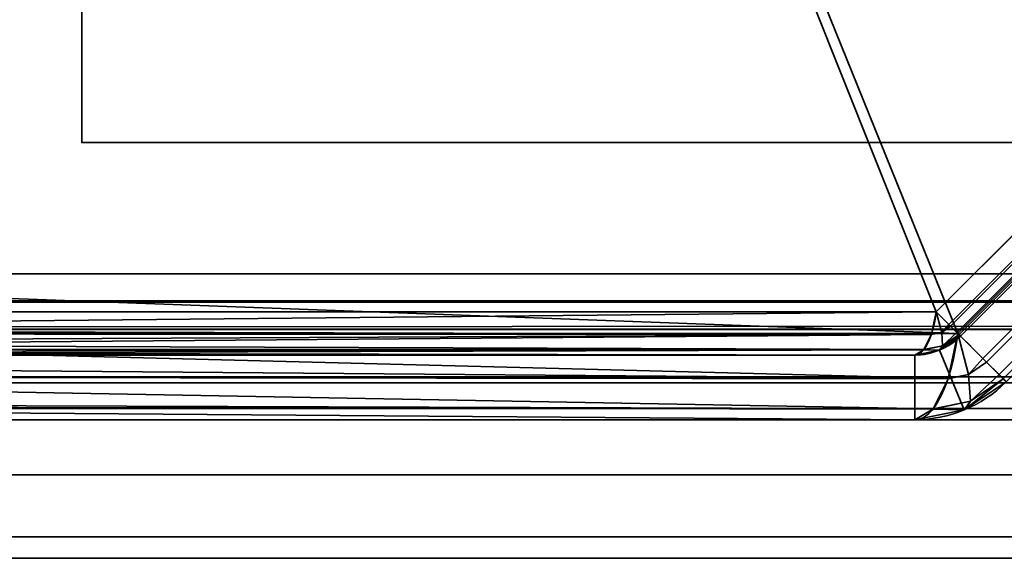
# Model space of a CAD drawing. Header units: millimetres. Extents: x -503 to 6703, y -110 to 193.
# Tile 297 of 656: x 1120 to 1131, y -29 to -23. Entities that reach past the tile are written whole.
import ezdxf

# ---------------------------------------------------------------- set-up
doc = ezdxf.new("R2010")
doc.units = ezdxf.units.MM
doc.layers.add('151', color=7, linetype='Continuous', true_color=0xffffff)

# ---------------------------------------------------------------- blocks, each defined once
blk = doc.blocks.new('UG_SURFACE_106')
at = {"layer": '151', "color": 252, "linetype": 'Continuous', "lineweight": 35}
for points in [[(1141, -24.5, 1037), (1121, -24.5, 1037), (1121, -17, 1037), (1141, -17, 1037)], [(1141, -17, 1067), (1121, -17, 1067), (1121, -24.5, 1067), (1141, -24.5, 1067)], [(1121, -17, 1037), (1121, -24.5, 1037), (1121, -24.5, 1067), (1121, -17, 1067)], [(1141, -24.5, 1067), (1121, -24.5, 1067), (1121, -24.5, 1037), (1141, -24.5, 1037)]]:
    blk.add_3dface(points, dxfattribs=at)
blk = doc.blocks.new('UG_SURFACE_141')
at = {"layer": '151', "color": 35, "linetype": 'Continuous', "lineweight": 35}
for points in [[(1141, -24.5, 1037), (1121, -24.5, 1037), (1121, -17, 1037), (1141, -17, 1037)], [(1141, -17, 1067), (1121, -17, 1067), (1121, -24.5, 1067), (1141, -24.5, 1067)], [(1121, -17, 1037), (1121, -24.5, 1037), (1121, -24.5, 1067), (1121, -17, 1067)], [(1141, -24.5, 1067), (1121, -24.5, 1067), (1121, -24.5, 1037), (1141, -24.5, 1037)]]:
    blk.add_3dface(points, dxfattribs=at)
blk = doc.blocks.new('UG_SURFACE_166')
at = {"layer": '151', "color": 252, "linetype": 'Continuous', "lineweight": 35}
for points in [[(1085.08, -27.5, -7.75), (1133.92, -27.5, 673.339), (1133.92, -27.5, 332.794)], [(1085.08, -27.5, -7.75), (1133.92, -27.5, 1013.883), (1133.92, -27.5, 673.339)], [(1085.08, -27.5, -7.75), (1085.08, -27.5, 2072.17), (1133.92, -27.5, 1354.428), (1133.92, -27.5, 1013.883)], [(1085.08, -27.5, 2072.17), (1133.92, -27.5, 1694.972), (1133.92, -27.5, 1354.428)], [(1085.08, -27.5, 2072.17), (1133.92, -27.5, 2023.33), (1133.92, -27.5, 1694.972)], [(1133.92, -27.5, 332.794), (1133.92, -27.5, -7.75), (1085.08, -27.5, -7.75)], [(1133.92, -27.5, 2023.33), (1085.08, -27.5, 2072.17), (1085.08, -29, 2072.17), (1133.92, -29, 2023.33)], [(1085.08, -27.5, -7.75), (1133.92, -27.5, -7.75), (1133.92, -29, -7.75), (1085.08, -29, -7.75)], [(1085.08, -29, 2072.17), (1133.92, -29, 1354.428), (1133.92, -29, 1694.972)], [(1085.08, -29, 2072.17), (1085.08, -29, -7.75), (1133.92, -29, 1013.883), (1133.92, -29, 1354.428)], [(1085.08, -29, -7.75), (1133.92, -29, 673.339), (1133.92, -29, 1013.883)], [(1085.08, -29, -7.75), (1133.92, -29, 332.794), (1133.92, -29, 673.339)], [(1085.08, -29, -7.75), (1133.92, -29, -7.75), (1133.92, -29, 332.794)], [(1133.92, -29, 1694.972), (1133.92, -29, 2023.33), (1085.08, -29, 2072.17)]]:
    blk.add_3dface(points, dxfattribs=at)
blk = doc.blocks.new('UG_SURFACE_167')
at = {"layer": '151', "color": 252, "linetype": 'Continuous', "lineweight": 35}
for points in [[(1085.08, -27.5, -7.75), (1133.92, -27.5, 673.339), (1133.92, -27.5, 332.794)], [(1085.08, -27.5, -7.75), (1133.92, -27.5, 1013.883), (1133.92, -27.5, 673.339)], [(1085.08, -27.5, -7.75), (1085.08, -27.5, 2072.17), (1133.92, -27.5, 1354.428), (1133.92, -27.5, 1013.883)], [(1085.08, -27.5, 2072.17), (1133.92, -27.5, 1694.972), (1133.92, -27.5, 1354.428)], [(1085.08, -27.5, 2072.17), (1133.92, -27.5, 2023.33), (1133.92, -27.5, 1694.972)], [(1133.92, -27.5, 332.794), (1133.92, -27.5, -7.75), (1085.08, -27.5, -7.75)], [(1133.92, -27.5, 2023.33), (1085.08, -27.5, 2072.17), (1085.08, -29, 2072.17), (1133.92, -29, 2023.33)], [(1085.08, -27.5, -7.75), (1133.92, -27.5, -7.75), (1133.92, -29, -7.75), (1085.08, -29, -7.75)], [(1085.08, -29, 2072.17), (1133.92, -29, 1354.428), (1133.92, -29, 1694.972)], [(1085.08, -29, 2072.17), (1085.08, -29, -7.75), (1133.92, -29, 1013.883), (1133.92, -29, 1354.428)], [(1085.08, -29, -7.75), (1133.92, -29, 673.339), (1133.92, -29, 1013.883)], [(1085.08, -29, -7.75), (1133.92, -29, 332.794), (1133.92, -29, 673.339)], [(1085.08, -29, -7.75), (1133.92, -29, -7.75), (1133.92, -29, 332.794)], [(1133.92, -29, 1694.972), (1133.92, -29, 2023.33), (1085.08, -29, 2072.17)]]:
    blk.add_3dface(points, dxfattribs=at)
blk = doc.blocks.new('UG_SURFACE_168')
at = {"layer": '151', "color": 252, "linetype": 'Continuous', "lineweight": 35}
for points in [[(1082, -14, 2075.25), (1082, -25.92, 2075.25), (1918, -25.92, 2075.25), (1918, -14, 2075.25)], [(1083.5, -14, 2073.75), (1916.5, -14, 2073.75), (1916.5, -25.92, 2073.75), (1083.5, -25.92, 2073.75)], [(1918, -25.92, 2075.25), (1082, -25.92, 2075.25), (1082.059, -26.521, 2075.191)], [(1917.941, -26.521, 2075.191), (1918, -25.92, 2075.25), (1082.059, -26.521, 2075.191)], [(1083.53, -26.228, 2073.72), (1083.5, -25.92, 2073.75), (1916.5, -25.92, 2073.75)], [(1083.53, -26.228, 2073.72), (1916.5, -25.92, 2073.75), (1916.47, -26.228, 2073.72)], [(1916.47, -26.228, 2073.72), (1916.38, -26.525, 2073.63), (1083.62, -26.525, 2073.63), (1083.53, -26.228, 2073.72)], [(1082.059, -26.521, 2075.191), (1082.235, -27.099, 2075.016), (1917.765, -27.099, 2075.016), (1917.941, -26.521, 2075.191)], [(1916.037, -27.037, 2073.287), (1083.963, -27.037, 2073.287), (1083.62, -26.525, 2073.63), (1916.38, -26.525, 2073.63)], [(1915.525, -27.38, 2072.775), (1084.475, -27.38, 2072.775), (1083.963, -27.037, 2073.287), (1916.037, -27.037, 2073.287)], [(1917.765, -27.099, 2075.016), (1082.235, -27.099, 2075.016), (1082.902, -28.098, 2074.348), (1917.098, -28.098, 2074.348)], [(1914.92, -27.5, 2072.17), (1085.08, -27.5, 2072.17), (1084.475, -27.38, 2072.775), (1915.525, -27.38, 2072.775)], [(1085.08, -27.5, 2072.17), (1914.92, -27.5, 2072.17), (1866.08, -27.5, 2023.33), (1133.92, -27.5, 2023.33)], [(1133.92, -29, 2023.33), (1085.08, -29, 2072.17), (1085.08, -27.5, 2072.17), (1133.92, -27.5, 2023.33)], [(1917.098, -28.098, 2074.348), (1082.902, -28.098, 2074.348), (1083.901, -28.766, 2073.349), (1916.099, -28.766, 2073.349)], [(1916.099, -28.766, 2073.349), (1083.901, -28.766, 2073.349), (1085.08, -29, 2072.17), (1914.92, -29, 2072.17)], [(1085.08, -29, 2072.17), (1133.92, -29, 2023.33), (1866.08, -29, 2023.33), (1914.92, -29, 2072.17)]]:
    blk.add_3dface(points, dxfattribs=at)
blk = doc.blocks.new('UG_SURFACE_194')
at = {"layer": '151', "color": 252, "linetype": 'Continuous', "lineweight": 35}
for points in [[(1120.867, -2.827, 1159.107), (1110.827, -12.868, 1159.107), (1110.827, -26.332, 1164.17), (1130.252, -26.332, 1171.473)], [(1130.252, -26.332, 998.527), (1110.827, -26.332, 1005.831), (1110.827, -12.868, 1010.893), (1120.867, -2.827, 1010.893)], [(1130.252, -26.332, 1171.473), (1134.332, -22.252, 1171.473), (1134.332, -2.827, 1164.17), (1120.867, -2.827, 1159.107)], [(1120.867, -2.827, 1010.893), (1134.332, -2.827, 1005.831), (1134.332, -22.252, 998.527), (1130.252, -26.332, 998.527)], [(1130.485, -26.565, 1170.855), (1111.527, -25.868, 1163.465), (1111.527, -13.157, 1158.686), (1121.158, -3.527, 1158.686)], [(1121.158, -3.527, 1011.314), (1111.527, -13.157, 1011.314), (1111.527, -25.868, 1006.535), (1130.485, -26.565, 999.145)], [(1121.158, -3.527, 1158.686), (1133.868, -3.527, 1163.465), (1134.565, -22.485, 1170.855), (1130.485, -26.565, 1170.855)], [(1130.485, -26.565, 999.145), (1134.565, -22.485, 999.145), (1133.868, -3.527, 1006.535), (1121.158, -3.527, 1011.314)], [(1130.389, -26.469, 1171.634), (1134.469, -22.389, 1171.634), (1134.332, -22.252, 1171.473), (1130.252, -26.332, 1171.473)], [(1134.469, -22.389, 998.366), (1130.389, -26.469, 998.366), (1130.252, -26.332, 998.527), (1134.332, -22.252, 998.527)], [(1134.488, -22.408, 1171.657), (1134.469, -22.389, 1171.634), (1130.389, -26.469, 1171.634), (1130.408, -26.488, 1171.657)], [(1130.408, -26.488, 998.343), (1130.389, -26.469, 998.366), (1134.469, -22.389, 998.366), (1134.488, -22.408, 998.343)], [(1130.408, -26.488, 1171.657), (1130.476, -26.556, 1171.849), (1134.556, -22.476, 1171.849), (1134.488, -22.408, 1171.657)], [(1134.488, -22.408, 998.343), (1134.556, -22.476, 998.151), (1130.476, -26.556, 998.151), (1130.408, -26.488, 998.343)], [(1134.579, -22.499, 1171.914), (1134.556, -22.476, 1171.849), (1130.476, -26.556, 1171.849), (1130.499, -26.579, 1171.914)], [(1130.499, -26.579, 998.086), (1130.476, -26.556, 998.151), (1134.556, -22.476, 998.151), (1134.579, -22.499, 998.086)], [(1134.837, -22.757, 1171.177), (1130.757, -26.837, 1171.177), (1130.485, -26.565, 1170.855), (1134.565, -22.485, 1170.855)], [(1130.757, -26.837, 998.823), (1134.837, -22.757, 998.823), (1134.565, -22.485, 999.145), (1130.485, -26.565, 999.145)], [(1130.499, -26.579, 1171.914), (1130.515, -26.595, 1172.091), (1134.595, -22.515, 1172.091), (1134.579, -22.499, 1171.914)], [(1134.579, -22.499, 998.086), (1134.595, -22.515, 997.909), (1130.515, -26.595, 997.909), (1130.499, -26.579, 998.086)], [(1134.595, -22.515, 1172.091), (1130.515, -26.595, 1172.091), (1130.515, -26.595, 1190), (1134.595, -22.515, 1190)], [(1130.515, -26.595, 997.909), (1134.595, -22.515, 997.909), (1134.595, -22.515, 980), (1130.515, -26.595, 980)], [(1134.595, -22.515, 1190), (1130.515, -26.595, 1190), (1131.01, -27.09, 1190), (1135.09, -23.01, 1190)], [(1130.515, -26.595, 980), (1134.595, -22.515, 980), (1135.09, -23.01, 980), (1131.01, -27.09, 980)], [(1130.797, -26.877, 1171.223), (1130.757, -26.837, 1171.177), (1134.837, -22.757, 1171.177), (1134.877, -22.797, 1171.223)], [(1134.877, -22.797, 998.777), (1134.837, -22.757, 998.823), (1130.757, -26.837, 998.823), (1130.797, -26.877, 998.777)], [(1134.877, -22.797, 1171.223), (1135.012, -22.932, 1171.607), (1130.932, -27.012, 1171.607), (1130.797, -26.877, 1171.223)], [(1130.797, -26.877, 998.777), (1130.932, -27.012, 998.393), (1135.012, -22.932, 998.393), (1134.877, -22.797, 998.777)], [(1130.978, -27.058, 1171.737), (1130.932, -27.012, 1171.607), (1135.012, -22.932, 1171.607), (1135.058, -22.978, 1171.737)], [(1135.058, -22.978, 998.263), (1135.012, -22.932, 998.393), (1130.932, -27.012, 998.393), (1130.978, -27.058, 998.263)], [(1135.058, -22.978, 1171.737), (1135.09, -23.01, 1172.091), (1131.01, -27.09, 1172.091), (1130.978, -27.058, 1171.737)], [(1130.978, -27.058, 998.263), (1131.01, -27.09, 997.909), (1135.09, -23.01, 997.909), (1135.058, -22.978, 998.263)], [(1130.485, -26.565, 1170.855), (1111.408, -26.565, 1163.682), (1111.527, -25.868, 1163.465)], [(1111.527, -25.868, 1006.535), (1111.408, -26.565, 1006.317), (1130.485, -26.565, 999.145)], [(1130.252, -26.332, 1171.473), (1110.827, -26.332, 1164.17), (1110.791, -26.522, 1164.265)], [(1110.791, -26.522, 1164.265), (1130.2, -26.577, 1171.612), (1130.252, -26.332, 1171.473)], [(1130.252, -26.332, 998.527), (1130.2, -26.577, 998.388), (1110.791, -26.522, 1005.735)], [(1110.791, -26.522, 1005.735), (1110.827, -26.332, 1005.831), (1130.252, -26.332, 998.527)], [(1130.311, -26.555, 1171.646), (1130.252, -26.332, 1171.473), (1130.2, -26.577, 1171.612)], [(1130.2, -26.577, 998.388), (1130.252, -26.332, 998.527), (1130.311, -26.555, 998.354)], [(1130.389, -26.469, 1171.634), (1130.252, -26.332, 1171.473), (1130.311, -26.555, 1171.646)], [(1130.311, -26.555, 998.354), (1130.252, -26.332, 998.527), (1130.389, -26.469, 998.366)], [(1110.791, -26.522, 1164.265), (1110.773, -26.571, 1164.313), (1130.2, -26.577, 1171.612)], [(1130.2, -26.577, 998.388), (1110.773, -26.571, 1005.687), (1110.791, -26.522, 1005.735)], [(1130.311, -26.555, 1171.646), (1130.408, -26.488, 1171.657), (1130.389, -26.469, 1171.634)], [(1130.389, -26.469, 998.366), (1130.408, -26.488, 998.343), (1130.311, -26.555, 998.354)], [(1130.476, -26.556, 1171.849), (1130.408, -26.488, 1171.657), (1130.311, -26.555, 1171.646), (1130.321, -26.7, 1171.893)], [(1130.321, -26.7, 998.107), (1130.311, -26.555, 998.354), (1130.408, -26.488, 998.343), (1130.476, -26.556, 998.151)], [(1130.2, -26.578, 998.387), (1110.691, -26.735, 1005.471), (1110.737, -26.671, 1005.591)], [(1130.2, -26.578, 998.387), (1130.118, -26.741, 998.17), (1110.691, -26.735, 1005.471)], [(1130.2, -26.578, 1171.613), (1110.773, -26.571, 1164.313), (1110.737, -26.671, 1164.409)], [(1130.2, -26.578, 998.387), (1110.737, -26.671, 1005.591), (1110.773, -26.571, 1005.687)], [(1130.118, -26.741, 1171.83), (1130.2, -26.578, 1171.613), (1110.737, -26.671, 1164.409)], [(1130.2, -26.578, 1171.613), (1130.2, -26.577, 1171.612), (1110.773, -26.571, 1164.313)], [(1110.773, -26.571, 1005.687), (1130.2, -26.577, 998.388), (1130.2, -26.578, 998.387)], [(1130.381, -27.053, 1171.132), (1111.185, -26.895, 1163.778), (1111.408, -26.565, 1163.682)], [(1111.408, -26.565, 1006.317), (1111.185, -26.895, 1006.222), (1130.381, -27.053, 998.868)], [(1111.408, -26.565, 1163.682), (1130.485, -26.565, 1170.855), (1130.381, -27.053, 1171.132)], [(1130.381, -27.053, 998.868), (1130.485, -26.565, 999.145), (1111.408, -26.565, 1006.317)], [(1130.321, -26.7, 1171.893), (1130.311, -26.555, 1171.646), (1130.2, -26.578, 1171.613), (1130.118, -26.741, 1171.83)], [(1130.118, -26.741, 998.17), (1130.2, -26.578, 998.387), (1130.311, -26.555, 998.354), (1130.321, -26.7, 998.107)], [(1130.2, -26.577, 1171.612), (1130.2, -26.578, 1171.613), (1130.311, -26.555, 1171.646)], [(1130.311, -26.555, 998.354), (1130.2, -26.578, 998.387), (1130.2, -26.577, 998.388)], [(1130.288, -26.747, 1190), (1130.515, -26.595, 1190), (1130.515, -26.595, 1172.091), (1130.296, -26.742, 1172.091)], [(1130.515, -26.595, 980), (1130.288, -26.747, 980), (1130.288, -26.747, 997.909), (1130.296, -26.742, 997.909)], [(1130.515, -26.595, 1190), (1130.288, -26.747, 1190), (1130.556, -27.393, 1190), (1131.01, -27.09, 1190)], [(1131.01, -27.09, 980), (1130.556, -27.393, 980), (1130.288, -26.747, 980), (1130.515, -26.595, 980)], [(1130.296, -26.742, 1172.091), (1130.515, -26.595, 1172.091), (1130.499, -26.579, 1171.914)], [(1130.499, -26.579, 1171.914), (1130.321, -26.7, 1171.893), (1130.296, -26.742, 1172.091)], [(1130.296, -26.742, 997.909), (1130.321, -26.7, 998.107), (1130.499, -26.579, 998.086)], [(1130.499, -26.579, 998.086), (1130.515, -26.595, 997.909), (1130.296, -26.742, 997.909)], [(1130.296, -26.742, 997.909), (1130.515, -26.595, 997.909), (1130.515, -26.595, 980)], [(1130.321, -26.7, 1171.893), (1130.499, -26.579, 1171.914), (1130.476, -26.556, 1171.849)], [(1130.476, -26.556, 998.151), (1130.499, -26.579, 998.086), (1130.321, -26.7, 998.107)], [(1130.485, -26.565, 999.145), (1130.381, -27.053, 998.868), (1130.38, -27.056, 998.866), (1130.602, -27.009, 998.8)], [(1130.381, -27.053, 1171.132), (1130.485, -26.565, 1170.855), (1130.602, -27.009, 1171.2)], [(1130.602, -27.009, 1171.2), (1130.485, -26.565, 1170.855), (1130.757, -26.837, 1171.177)], [(1130.757, -26.837, 998.823), (1130.485, -26.565, 999.145), (1130.602, -27.009, 998.8)], [(1130.117, -26.743, 998.168), (1110.594, -26.8, 1005.212), (1110.669, -26.767, 1005.411)], [(1130.117, -26.743, 998.168), (1130.02, -26.8, 997.909), (1110.594, -26.8, 1005.212)], [(1130.117, -26.743, 1171.833), (1110.691, -26.735, 1164.529), (1110.669, -26.767, 1164.589)], [(1130.117, -26.743, 998.168), (1110.669, -26.767, 1005.411), (1110.691, -26.735, 1005.471)], [(1130.02, -26.8, 1172.091), (1130.117, -26.743, 1171.833), (1110.669, -26.767, 1164.589)], [(1110.737, -26.671, 1164.409), (1110.691, -26.735, 1164.529), (1130.118, -26.741, 1171.83)], [(1130.117, -26.743, 1171.833), (1130.118, -26.741, 1171.83), (1110.691, -26.735, 1164.529)], [(1110.691, -26.735, 1005.471), (1130.118, -26.741, 998.17), (1130.117, -26.743, 998.168)], [(1130.117, -26.743, 1171.833), (1130.02, -26.8, 1172.091), (1130.288, -26.747, 1172.091)], [(1130.288, -26.747, 997.909), (1130.02, -26.8, 997.909), (1130.117, -26.743, 998.168)], [(1130.02, -26.8, 1172.091), (1130.02, -26.8, 1190), (1130.288, -26.747, 1190), (1130.288, -26.747, 1172.091)], [(1130.02, -26.8, 980), (1130.02, -26.8, 997.909), (1130.288, -26.747, 997.909), (1130.288, -26.747, 980)], [(1130.02, -27.5, 1190), (1130.556, -27.393, 1190), (1130.288, -26.747, 1190), (1130.02, -26.8, 1190)], [(1130.02, -26.8, 980), (1130.288, -26.747, 980), (1130.556, -27.393, 980), (1130.02, -27.5, 980)], [(1130.288, -26.747, 1172.091), (1130.321, -26.7, 1171.893), (1130.117, -26.743, 1171.833)], [(1130.118, -26.741, 1171.83), (1130.117, -26.743, 1171.833), (1130.321, -26.7, 1171.893)], [(1130.321, -26.7, 998.107), (1130.117, -26.743, 998.168), (1130.118, -26.741, 998.17)], [(1130.117, -26.743, 998.168), (1130.321, -26.7, 998.107), (1130.288, -26.747, 997.909)], [(1130.288, -26.747, 1172.091), (1130.296, -26.742, 1172.091), (1130.321, -26.7, 1171.893)], [(1130.321, -26.7, 998.107), (1130.296, -26.742, 997.909), (1130.288, -26.747, 997.909)], [(1130.296, -26.742, 1172.091), (1130.288, -26.747, 1172.091), (1130.288, -26.747, 1190)], [(1110.594, -26.8, 1005.212), (1130.02, -26.8, 997.909), (1130.02, -26.8, 980), (1109.6, -26.8, 980)], [(1130.02, -27.5, 980), (1109.6, -27.5, 980), (1109.6, -26.8, 980), (1130.02, -26.8, 980)], [(1110.669, -26.767, 1164.589), (1110.594, -26.8, 1164.788), (1130.02, -26.8, 1172.091)], [(1130.02, -26.8, 1172.091), (1110.594, -26.8, 1164.788), (1111, -26.8, 1165)], [(1111, -26.8, 1165), (1130.02, -26.8, 1190), (1130.02, -26.8, 1172.091)], [(1111, -26.8, 1165), (1113, -26.8, 1190), (1130.02, -26.8, 1190)], [(1130.02, -26.8, 1190), (1113, -26.8, 1190), (1113, -27.5, 1190), (1130.02, -27.5, 1190)], [(1130.757, -26.837, 1171.177), (1130.797, -26.877, 1171.223), (1130.602, -27.009, 1171.2)], [(1130.602, -27.009, 998.8), (1130.797, -26.877, 998.777), (1130.757, -26.837, 998.823)], [(1130.381, -27.053, 1171.132), (1110.988, -27.031, 1163.863), (1111.185, -26.895, 1163.778)], [(1111.185, -26.895, 1006.222), (1110.988, -27.031, 1006.137), (1130.381, -27.053, 998.868)], [(1130.622, -27.3, 1171.695), (1130.602, -27.009, 1171.2), (1130.797, -26.877, 1171.223), (1130.932, -27.012, 1171.607)], [(1130.932, -27.012, 998.393), (1130.797, -26.877, 998.777), (1130.602, -27.009, 998.8), (1130.622, -27.3, 998.305)], [(1130.217, -27.382, 1171.569), (1110.573, -27.318, 1164.042), (1110.988, -27.031, 1163.863)], [(1110.988, -27.031, 1006.137), (1110.573, -27.318, 1005.958), (1130.217, -27.382, 998.431)], [(1110.988, -27.031, 1163.863), (1130.381, -27.053, 1171.132), (1130.38, -27.056, 1171.134)], [(1110.988, -27.031, 1163.863), (1130.38, -27.056, 1171.134), (1130.217, -27.382, 1171.569)], [(1130.217, -27.382, 998.431), (1130.38, -27.056, 998.866), (1110.988, -27.031, 1006.137)], [(1130.38, -27.056, 998.866), (1130.381, -27.053, 998.868), (1110.988, -27.031, 1006.137)], [(1130.217, -27.382, 1171.569), (1130.38, -27.056, 1171.134), (1130.602, -27.009, 1171.2), (1130.622, -27.3, 1171.695)], [(1130.622, -27.3, 998.305), (1130.602, -27.009, 998.8), (1130.38, -27.056, 998.866), (1130.217, -27.382, 998.431)], [(1130.602, -27.009, 1171.2), (1130.38, -27.056, 1171.134), (1130.381, -27.053, 1171.132)], [(1130.571, -27.383, 1172.091), (1130.622, -27.3, 1171.695), (1130.978, -27.058, 1171.737)], [(1130.978, -27.058, 1171.737), (1131.01, -27.09, 1172.091), (1130.571, -27.383, 1172.091)], [(1130.571, -27.383, 997.909), (1131.01, -27.09, 997.909), (1130.978, -27.058, 998.263)], [(1130.978, -27.058, 998.263), (1130.622, -27.3, 998.305), (1130.571, -27.383, 997.909)], [(1130.932, -27.012, 1171.607), (1130.978, -27.058, 1171.737), (1130.622, -27.3, 1171.695)], [(1130.622, -27.3, 998.305), (1130.978, -27.058, 998.263), (1130.932, -27.012, 998.393)], [(1131.01, -27.09, 1190), (1130.556, -27.393, 1190), (1130.556, -27.393, 1172.091), (1130.571, -27.383, 1172.091)], [(1130.556, -27.393, 980), (1131.01, -27.09, 980), (1131.01, -27.09, 997.909), (1130.571, -27.383, 997.909)], [(1130.571, -27.383, 1172.091), (1131.01, -27.09, 1172.091), (1131.01, -27.09, 1190)], [(1130.02, -27.5, 1172.091), (1109.659, -27.5, 1164.436), (1110.388, -27.355, 1164.122)], [(1110.388, -27.355, 1005.878), (1109.659, -27.5, 1005.564), (1130.02, -27.5, 997.909)], [(1130.217, -27.382, 1171.569), (1110.388, -27.355, 1164.122), (1110.573, -27.318, 1164.042)], [(1110.573, -27.318, 1005.958), (1110.388, -27.355, 1005.878), (1130.217, -27.382, 998.431)], [(1110.388, -27.355, 1164.122), (1130.217, -27.382, 1171.569), (1130.215, -27.386, 1171.574)], [(1110.388, -27.355, 1164.122), (1130.215, -27.386, 1171.574), (1130.02, -27.5, 1172.091)], [(1130.02, -27.5, 997.909), (1130.215, -27.386, 998.426), (1110.388, -27.355, 1005.878)], [(1130.215, -27.386, 998.426), (1130.217, -27.382, 998.431), (1110.388, -27.355, 1005.878)], [(1130.556, -27.393, 1172.091), (1130.02, -27.5, 1172.091), (1130.215, -27.386, 1171.574)], [(1130.215, -27.386, 998.426), (1130.02, -27.5, 997.909), (1130.556, -27.393, 997.909)], [(1130.556, -27.393, 1172.091), (1130.556, -27.393, 1190), (1130.02, -27.5, 1190), (1130.02, -27.5, 1172.091)], [(1130.556, -27.393, 980), (1130.556, -27.393, 997.909), (1130.02, -27.5, 997.909), (1130.02, -27.5, 980)], [(1130.622, -27.3, 1171.695), (1130.215, -27.386, 1171.574), (1130.217, -27.382, 1171.569)], [(1130.215, -27.386, 1171.574), (1130.622, -27.3, 1171.695), (1130.556, -27.393, 1172.091)], [(1130.556, -27.393, 997.909), (1130.622, -27.3, 998.305), (1130.215, -27.386, 998.426)], [(1130.217, -27.382, 998.431), (1130.215, -27.386, 998.426), (1130.622, -27.3, 998.305)], [(1130.622, -27.3, 1171.695), (1130.571, -27.383, 1172.091), (1130.556, -27.393, 1172.091)], [(1130.556, -27.393, 997.909), (1130.571, -27.383, 997.909), (1130.622, -27.3, 998.305)], [(1130.571, -27.383, 997.909), (1130.556, -27.393, 997.909), (1130.556, -27.393, 980)], [(1109.6, -27.5, 980), (1130.02, -27.5, 980), (1130.02, -27.5, 997.909), (1109.659, -27.5, 1005.564)], [(1111, -27.5, 1165), (1109.659, -27.5, 1164.436), (1130.02, -27.5, 1172.091)], [(1130.02, -27.5, 1172.091), (1130.02, -27.5, 1190), (1113, -27.5, 1190), (1111, -27.5, 1177.372)], [(1111, -27.5, 1177.372), (1111, -27.5, 1165), (1130.02, -27.5, 1172.091)]]:
    blk.add_3dface(points, dxfattribs=at)
blk = doc.blocks.new('UG_SURFACE_202')
at = {"layer": '151', "color": 252, "linetype": 'Continuous', "lineweight": 35}
for points in [[(1120.867, -2.827, 1159.107), (1110.827, -12.868, 1159.107), (1110.827, -26.332, 1164.17), (1130.252, -26.332, 1171.473)], [(1130.252, -26.332, 998.527), (1110.827, -26.332, 1005.831), (1110.827, -12.868, 1010.893), (1120.867, -2.827, 1010.893)], [(1130.252, -26.332, 1171.473), (1134.332, -22.252, 1171.473), (1134.332, -2.827, 1164.17), (1120.867, -2.827, 1159.107)], [(1120.867, -2.827, 1010.893), (1134.332, -2.827, 1005.831), (1134.332, -22.252, 998.527), (1130.252, -26.332, 998.527)], [(1130.485, -26.565, 1170.855), (1111.527, -25.868, 1163.465), (1111.527, -13.157, 1158.686), (1121.158, -3.527, 1158.686)], [(1121.158, -3.527, 1011.314), (1111.527, -13.157, 1011.314), (1111.527, -25.868, 1006.535), (1130.485, -26.565, 999.145)], [(1121.158, -3.527, 1158.686), (1133.868, -3.527, 1163.465), (1134.565, -22.485, 1170.855), (1130.485, -26.565, 1170.855)], [(1130.485, -26.565, 999.145), (1134.565, -22.485, 999.145), (1133.868, -3.527, 1006.535), (1121.158, -3.527, 1011.314)], [(1130.389, -26.469, 1171.634), (1134.469, -22.389, 1171.634), (1134.332, -22.252, 1171.473), (1130.252, -26.332, 1171.473)], [(1134.469, -22.389, 998.366), (1130.389, -26.469, 998.366), (1130.252, -26.332, 998.527), (1134.332, -22.252, 998.527)], [(1134.488, -22.408, 1171.657), (1134.469, -22.389, 1171.634), (1130.389, -26.469, 1171.634), (1130.408, -26.488, 1171.657)], [(1130.408, -26.488, 998.343), (1130.389, -26.469, 998.366), (1134.469, -22.389, 998.366), (1134.488, -22.408, 998.343)], [(1130.408, -26.488, 1171.657), (1130.476, -26.556, 1171.849), (1134.556, -22.476, 1171.849), (1134.488, -22.408, 1171.657)], [(1134.488, -22.408, 998.343), (1134.556, -22.476, 998.151), (1130.476, -26.556, 998.151), (1130.408, -26.488, 998.343)], [(1134.579, -22.499, 1171.914), (1134.556, -22.476, 1171.849), (1130.476, -26.556, 1171.849), (1130.499, -26.579, 1171.914)], [(1130.499, -26.579, 998.086), (1130.476, -26.556, 998.151), (1134.556, -22.476, 998.151), (1134.579, -22.499, 998.086)], [(1134.837, -22.757, 1171.177), (1130.757, -26.837, 1171.177), (1130.485, -26.565, 1170.855), (1134.565, -22.485, 1170.855)], [(1130.757, -26.837, 998.823), (1134.837, -22.757, 998.823), (1134.565, -22.485, 999.145), (1130.485, -26.565, 999.145)], [(1130.499, -26.579, 1171.914), (1130.515, -26.595, 1172.091), (1134.595, -22.515, 1172.091), (1134.579, -22.499, 1171.914)], [(1134.579, -22.499, 998.086), (1134.595, -22.515, 997.909), (1130.515, -26.595, 997.909), (1130.499, -26.579, 998.086)], [(1134.595, -22.515, 1172.091), (1130.515, -26.595, 1172.091), (1130.515, -26.595, 1190), (1134.595, -22.515, 1190)], [(1130.515, -26.595, 997.909), (1134.595, -22.515, 997.909), (1134.595, -22.515, 980), (1130.515, -26.595, 980)], [(1131.01, -27.09, 1190), (1135.09, -23.01, 1190), (1134.595, -22.515, 1190), (1130.515, -26.595, 1190)], [(1130.515, -26.595, 980), (1134.595, -22.515, 980), (1135.09, -23.01, 980), (1131.01, -27.09, 980)], [(1130.797, -26.877, 1171.223), (1130.757, -26.837, 1171.177), (1134.837, -22.757, 1171.177), (1134.877, -22.797, 1171.223)], [(1134.877, -22.797, 998.777), (1134.837, -22.757, 998.823), (1130.757, -26.837, 998.823), (1130.797, -26.877, 998.777)], [(1134.877, -22.797, 1171.223), (1135.012, -22.932, 1171.607), (1130.932, -27.012, 1171.607), (1130.797, -26.877, 1171.223)], [(1130.797, -26.877, 998.777), (1130.932, -27.012, 998.393), (1135.012, -22.932, 998.393), (1134.877, -22.797, 998.777)], [(1130.978, -27.058, 1171.737), (1130.932, -27.012, 1171.607), (1135.012, -22.932, 1171.607), (1135.058, -22.978, 1171.737)], [(1135.058, -22.978, 998.263), (1135.012, -22.932, 998.393), (1130.932, -27.012, 998.393), (1130.978, -27.058, 998.263)], [(1135.058, -22.978, 1171.737), (1135.09, -23.01, 1172.091), (1131.01, -27.09, 1172.091), (1130.978, -27.058, 1171.737)], [(1130.978, -27.058, 998.263), (1131.01, -27.09, 997.909), (1135.09, -23.01, 997.909), (1135.058, -22.978, 998.263)], [(1130.485, -26.565, 1170.855), (1111.408, -26.565, 1163.682), (1111.527, -25.868, 1163.465)], [(1111.527, -25.868, 1006.535), (1111.408, -26.565, 1006.317), (1130.485, -26.565, 999.145)], [(1130.252, -26.332, 1171.473), (1110.827, -26.332, 1164.17), (1110.791, -26.522, 1164.265)], [(1110.791, -26.522, 1164.265), (1130.2, -26.577, 1171.612), (1130.252, -26.332, 1171.473)], [(1130.252, -26.332, 998.527), (1130.2, -26.577, 998.388), (1110.791, -26.522, 1005.735)], [(1110.791, -26.522, 1005.735), (1110.827, -26.332, 1005.831), (1130.252, -26.332, 998.527)], [(1130.311, -26.555, 1171.646), (1130.252, -26.332, 1171.473), (1130.2, -26.577, 1171.612)], [(1130.2, -26.577, 998.388), (1130.252, -26.332, 998.527), (1130.311, -26.555, 998.354)], [(1130.389, -26.469, 1171.634), (1130.252, -26.332, 1171.473), (1130.311, -26.555, 1171.646)], [(1130.311, -26.555, 998.354), (1130.252, -26.332, 998.527), (1130.389, -26.469, 998.366)], [(1110.791, -26.522, 1164.265), (1110.773, -26.571, 1164.313), (1130.2, -26.577, 1171.612)], [(1130.2, -26.577, 998.388), (1110.773, -26.571, 1005.687), (1110.791, -26.522, 1005.735)], [(1130.311, -26.555, 1171.646), (1130.408, -26.488, 1171.657), (1130.389, -26.469, 1171.634)], [(1130.389, -26.469, 998.366), (1130.408, -26.488, 998.343), (1130.311, -26.555, 998.354)], [(1130.476, -26.556, 1171.849), (1130.408, -26.488, 1171.657), (1130.311, -26.555, 1171.646), (1130.321, -26.7, 1171.893)], [(1130.321, -26.7, 998.107), (1130.311, -26.555, 998.354), (1130.408, -26.488, 998.343), (1130.476, -26.556, 998.151)], [(1130.2, -26.578, 998.387), (1110.691, -26.735, 1005.471), (1110.737, -26.671, 1005.591)], [(1130.2, -26.578, 998.387), (1130.118, -26.741, 998.17), (1110.691, -26.735, 1005.471)], [(1130.2, -26.578, 1171.613), (1110.773, -26.571, 1164.313), (1110.737, -26.671, 1164.409)], [(1130.2, -26.578, 998.387), (1110.737, -26.671, 1005.591), (1110.773, -26.571, 1005.687)], [(1130.118, -26.741, 1171.83), (1130.2, -26.578, 1171.613), (1110.737, -26.671, 1164.409)], [(1130.2, -26.578, 1171.613), (1130.2, -26.577, 1171.612), (1110.773, -26.571, 1164.313)], [(1110.773, -26.571, 1005.687), (1130.2, -26.577, 998.388), (1130.2, -26.578, 998.387)], [(1130.381, -27.053, 1171.132), (1111.185, -26.895, 1163.778), (1111.408, -26.565, 1163.682)], [(1111.408, -26.565, 1006.317), (1111.185, -26.895, 1006.222), (1130.381, -27.053, 998.868)], [(1111.408, -26.565, 1163.682), (1130.485, -26.565, 1170.855), (1130.381, -27.053, 1171.132)], [(1130.381, -27.053, 998.868), (1130.485, -26.565, 999.145), (1111.408, -26.565, 1006.317)], [(1130.321, -26.7, 1171.893), (1130.311, -26.555, 1171.646), (1130.2, -26.578, 1171.613), (1130.118, -26.741, 1171.83)], [(1130.118, -26.741, 998.17), (1130.2, -26.578, 998.387), (1130.311, -26.555, 998.354), (1130.321, -26.7, 998.107)], [(1130.2, -26.577, 1171.612), (1130.2, -26.578, 1171.613), (1130.311, -26.555, 1171.646)], [(1130.311, -26.555, 998.354), (1130.2, -26.578, 998.387), (1130.2, -26.577, 998.388)], [(1130.288, -26.747, 1190), (1130.515, -26.595, 1190), (1130.515, -26.595, 1172.091), (1130.296, -26.742, 1172.091)], [(1130.515, -26.595, 980), (1130.288, -26.747, 980), (1130.288, -26.747, 997.909), (1130.296, -26.742, 997.909)], [(1130.515, -26.595, 1190), (1130.288, -26.747, 1190), (1130.556, -27.393, 1190), (1131.01, -27.09, 1190)], [(1131.01, -27.09, 980), (1130.556, -27.393, 980), (1130.288, -26.747, 980), (1130.515, -26.595, 980)], [(1130.296, -26.742, 1172.091), (1130.515, -26.595, 1172.091), (1130.499, -26.579, 1171.914)], [(1130.499, -26.579, 1171.914), (1130.321, -26.7, 1171.893), (1130.296, -26.742, 1172.091)], [(1130.296, -26.742, 997.909), (1130.321, -26.7, 998.107), (1130.499, -26.579, 998.086)], [(1130.499, -26.579, 998.086), (1130.515, -26.595, 997.909), (1130.296, -26.742, 997.909)], [(1130.296, -26.742, 997.909), (1130.515, -26.595, 997.909), (1130.515, -26.595, 980)], [(1130.321, -26.7, 1171.893), (1130.499, -26.579, 1171.914), (1130.476, -26.556, 1171.849)], [(1130.476, -26.556, 998.151), (1130.499, -26.579, 998.086), (1130.321, -26.7, 998.107)], [(1130.485, -26.565, 999.145), (1130.381, -27.053, 998.868), (1130.38, -27.056, 998.866), (1130.602, -27.009, 998.8)], [(1130.381, -27.053, 1171.132), (1130.485, -26.565, 1170.855), (1130.602, -27.009, 1171.2)], [(1130.602, -27.009, 1171.2), (1130.485, -26.565, 1170.855), (1130.757, -26.837, 1171.177)], [(1130.757, -26.837, 998.823), (1130.485, -26.565, 999.145), (1130.602, -27.009, 998.8)], [(1130.117, -26.743, 998.168), (1110.594, -26.8, 1005.212), (1110.669, -26.767, 1005.411)], [(1130.117, -26.743, 998.168), (1130.02, -26.8, 997.909), (1110.594, -26.8, 1005.212)], [(1130.117, -26.743, 1171.833), (1110.691, -26.735, 1164.529), (1110.669, -26.767, 1164.589)], [(1130.117, -26.743, 998.168), (1110.669, -26.767, 1005.411), (1110.691, -26.735, 1005.471)], [(1130.02, -26.8, 1172.091), (1130.117, -26.743, 1171.833), (1110.669, -26.767, 1164.589)], [(1110.737, -26.671, 1164.409), (1110.691, -26.735, 1164.529), (1130.118, -26.741, 1171.83)], [(1130.117, -26.743, 1171.833), (1130.118, -26.741, 1171.83), (1110.691, -26.735, 1164.529)], [(1110.691, -26.735, 1005.471), (1130.118, -26.741, 998.17), (1130.117, -26.743, 998.168)], [(1130.117, -26.743, 1171.833), (1130.02, -26.8, 1172.091), (1130.288, -26.747, 1172.091)], [(1130.288, -26.747, 997.909), (1130.02, -26.8, 997.909), (1130.117, -26.743, 998.168)], [(1130.02, -26.8, 1172.091), (1130.02, -26.8, 1190), (1130.288, -26.747, 1190), (1130.288, -26.747, 1172.091)], [(1130.02, -26.8, 980), (1130.02, -26.8, 997.909), (1130.288, -26.747, 997.909), (1130.288, -26.747, 980)], [(1130.02, -27.5, 1190), (1130.556, -27.393, 1190), (1130.288, -26.747, 1190), (1130.02, -26.8, 1190)], [(1130.02, -26.8, 980), (1130.288, -26.747, 980), (1130.556, -27.393, 980), (1130.02, -27.5, 980)], [(1130.288, -26.747, 1172.091), (1130.321, -26.7, 1171.893), (1130.117, -26.743, 1171.833)], [(1130.118, -26.741, 1171.83), (1130.117, -26.743, 1171.833), (1130.321, -26.7, 1171.893)], [(1130.321, -26.7, 998.107), (1130.117, -26.743, 998.168), (1130.118, -26.741, 998.17)], [(1130.117, -26.743, 998.168), (1130.321, -26.7, 998.107), (1130.288, -26.747, 997.909)], [(1130.288, -26.747, 1172.091), (1130.296, -26.742, 1172.091), (1130.321, -26.7, 1171.893)], [(1130.321, -26.7, 998.107), (1130.296, -26.742, 997.909), (1130.288, -26.747, 997.909)], [(1130.296, -26.742, 1172.091), (1130.288, -26.747, 1172.091), (1130.288, -26.747, 1190)], [(1110.594, -26.8, 1005.212), (1130.02, -26.8, 997.909), (1130.02, -26.8, 980), (1109.6, -26.8, 980)], [(1130.02, -27.5, 980), (1109.6, -27.5, 980), (1109.6, -26.8, 980), (1130.02, -26.8, 980)], [(1110.669, -26.767, 1164.589), (1110.594, -26.8, 1164.788), (1130.02, -26.8, 1172.091)], [(1130.02, -26.8, 1172.091), (1110.594, -26.8, 1164.788), (1111, -26.8, 1165)], [(1111, -26.8, 1165), (1130.02, -26.8, 1190), (1130.02, -26.8, 1172.091)], [(1111, -26.8, 1165), (1113, -26.8, 1190), (1130.02, -26.8, 1190)], [(1130.02, -26.8, 1190), (1113, -26.8, 1190), (1113, -27.5, 1190), (1130.02, -27.5, 1190)], [(1130.757, -26.837, 1171.177), (1130.797, -26.877, 1171.223), (1130.602, -27.009, 1171.2)], [(1130.602, -27.009, 998.8), (1130.797, -26.877, 998.777), (1130.757, -26.837, 998.823)], [(1130.381, -27.053, 1171.132), (1110.988, -27.031, 1163.863), (1111.185, -26.895, 1163.778)], [(1111.185, -26.895, 1006.222), (1110.988, -27.031, 1006.137), (1130.381, -27.053, 998.868)], [(1130.622, -27.3, 1171.695), (1130.602, -27.009, 1171.2), (1130.797, -26.877, 1171.223), (1130.932, -27.012, 1171.607)], [(1130.932, -27.012, 998.393), (1130.797, -26.877, 998.777), (1130.602, -27.009, 998.8), (1130.622, -27.3, 998.305)], [(1130.217, -27.382, 1171.569), (1110.573, -27.318, 1164.042), (1110.988, -27.031, 1163.863)], [(1110.988, -27.031, 1006.137), (1110.573, -27.318, 1005.958), (1130.217, -27.382, 998.431)], [(1110.988, -27.031, 1163.863), (1130.381, -27.053, 1171.132), (1130.38, -27.056, 1171.134)], [(1110.988, -27.031, 1163.863), (1130.38, -27.056, 1171.134), (1130.217, -27.382, 1171.569)], [(1130.217, -27.382, 998.431), (1130.38, -27.056, 998.866), (1110.988, -27.031, 1006.137)], [(1130.38, -27.056, 998.866), (1130.381, -27.053, 998.868), (1110.988, -27.031, 1006.137)], [(1130.217, -27.382, 1171.569), (1130.38, -27.056, 1171.134), (1130.602, -27.009, 1171.2), (1130.622, -27.3, 1171.695)], [(1130.622, -27.3, 998.305), (1130.602, -27.009, 998.8), (1130.38, -27.056, 998.866), (1130.217, -27.382, 998.431)], [(1130.602, -27.009, 1171.2), (1130.38, -27.056, 1171.134), (1130.381, -27.053, 1171.132)], [(1130.571, -27.383, 1172.091), (1130.622, -27.3, 1171.695), (1130.978, -27.058, 1171.737)], [(1130.978, -27.058, 1171.737), (1131.01, -27.09, 1172.091), (1130.571, -27.383, 1172.091)], [(1130.571, -27.383, 997.909), (1131.01, -27.09, 997.909), (1130.978, -27.058, 998.263)], [(1130.978, -27.058, 998.263), (1130.622, -27.3, 998.305), (1130.571, -27.383, 997.909)], [(1130.932, -27.012, 1171.607), (1130.978, -27.058, 1171.737), (1130.622, -27.3, 1171.695)], [(1130.622, -27.3, 998.305), (1130.978, -27.058, 998.263), (1130.932, -27.012, 998.393)], [(1131.01, -27.09, 1190), (1130.556, -27.393, 1190), (1130.556, -27.393, 1172.091), (1130.571, -27.383, 1172.091)], [(1130.556, -27.393, 980), (1131.01, -27.09, 980), (1131.01, -27.09, 997.909), (1130.571, -27.383, 997.909)], [(1130.571, -27.383, 1172.091), (1131.01, -27.09, 1172.091), (1131.01, -27.09, 1190)], [(1130.02, -27.5, 1172.091), (1109.659, -27.5, 1164.436), (1110.388, -27.355, 1164.122)], [(1110.388, -27.355, 1005.878), (1109.659, -27.5, 1005.564), (1130.02, -27.5, 997.909)], [(1130.217, -27.382, 1171.569), (1110.388, -27.355, 1164.122), (1110.573, -27.318, 1164.042)], [(1110.573, -27.318, 1005.958), (1110.388, -27.355, 1005.878), (1130.217, -27.382, 998.431)], [(1110.388, -27.355, 1164.122), (1130.217, -27.382, 1171.569), (1130.215, -27.386, 1171.574)], [(1110.388, -27.355, 1164.122), (1130.215, -27.386, 1171.574), (1130.02, -27.5, 1172.091)], [(1130.02, -27.5, 997.909), (1130.215, -27.386, 998.426), (1110.388, -27.355, 1005.878)], [(1130.215, -27.386, 998.426), (1130.217, -27.382, 998.431), (1110.388, -27.355, 1005.878)], [(1130.556, -27.393, 1172.091), (1130.02, -27.5, 1172.091), (1130.215, -27.386, 1171.574)], [(1130.215, -27.386, 998.426), (1130.02, -27.5, 997.909), (1130.556, -27.393, 997.909)], [(1130.556, -27.393, 1172.091), (1130.556, -27.393, 1190), (1130.02, -27.5, 1190), (1130.02, -27.5, 1172.091)], [(1130.556, -27.393, 980), (1130.556, -27.393, 997.909), (1130.02, -27.5, 997.909), (1130.02, -27.5, 980)], [(1130.622, -27.3, 1171.695), (1130.215, -27.386, 1171.574), (1130.217, -27.382, 1171.569)], [(1130.215, -27.386, 1171.574), (1130.622, -27.3, 1171.695), (1130.556, -27.393, 1172.091)], [(1130.556, -27.393, 997.909), (1130.622, -27.3, 998.305), (1130.215, -27.386, 998.426)], [(1130.217, -27.382, 998.431), (1130.215, -27.386, 998.426), (1130.622, -27.3, 998.305)], [(1130.622, -27.3, 1171.695), (1130.571, -27.383, 1172.091), (1130.556, -27.393, 1172.091)], [(1130.556, -27.393, 997.909), (1130.571, -27.383, 997.909), (1130.622, -27.3, 998.305)], [(1130.571, -27.383, 997.909), (1130.556, -27.393, 997.909), (1130.556, -27.393, 980)], [(1109.6, -27.5, 980), (1130.02, -27.5, 980), (1130.02, -27.5, 997.909), (1109.659, -27.5, 1005.564)], [(1111, -27.5, 1165), (1109.659, -27.5, 1164.436), (1130.02, -27.5, 1172.091)], [(1130.02, -27.5, 1172.091), (1130.02, -27.5, 1190), (1113, -27.5, 1190), (1111, -27.5, 1177.372)], [(1111, -27.5, 1177.372), (1111, -27.5, 1165), (1130.02, -27.5, 1172.091)]]:
    blk.add_3dface(points, dxfattribs=at)

msp = doc.modelspace()

# ---------------------------------------------------------------- linework, layer by layer
at = {"layer": '151', "color": 252, "linetype": 'Continuous', "lineweight": -3, "true_color": 0x939598}
for p, q in [((1121, -17, 1037), (1121, -24.5, 1037)), ((1121, -24.5, 1067), (1121, -17, 1067)), ((1121, -17, 1037), (1121, -24.5, 1037)), ((1121, -24.5, 1067), (1121, -17, 1067)), ((1130.252, -26.332, 1171.473), (1134.332, -22.252, 1171.473)), ((1134.332, -22.252, 998.527), (1130.252, -26.332, 998.527)), ((1130.252, -26.332, 1171.473), (1134.332, -22.252, 1171.473)), ((1134.332, -22.252, 998.527), (1130.252, -26.332, 998.527)), ((1130.485, -26.565, 999.145), (1134.565, -22.485, 999.145)), ((1134.565, -22.485, 1170.855), (1130.485, -26.565, 1170.855)), ((1134.565, -22.485, 1170.855), (1130.485, -26.565, 1170.855)), ((1130.485, -26.565, 999.145), (1134.565, -22.485, 999.145)), ((1134.595, -22.515, 1172.091), (1130.515, -26.595, 1172.091)), ((1130.515, -26.595, 980), (1134.595, -22.515, 980)), ((1130.515, -26.595, 997.909), (1134.595, -22.515, 997.909)), ((1130.515, -26.595, 1190), (1134.595, -22.515, 1190)), ((1130.515, -26.595, 980), (1134.595, -22.515, 980)), ((1134.595, -22.515, 1172.091), (1130.515, -26.595, 1172.091)), ((1130.515, -26.595, 997.909), (1134.595, -22.515, 997.909)), ((1130.515, -26.595, 1190), (1134.595, -22.515, 1190)), ((1121, -24.5, 1067), (1141, -24.5, 1067)), ((1121, -24.5, 1037), (1121, -24.5, 1067)), ((1121, -24.5, 1037), (1141, -24.5, 1037)), ((1121, -24.5, 1037), (1141, -24.5, 1037)), ((1121, -24.5, 1067), (1141, -24.5, 1067)), ((1121, -24.5, 1037), (1121, -24.5, 1067)), ((1918, -25.92, 2075.25), (1082, -25.92, 2075.25)), ((1916.5, -25.92, 2073.75), (1083.5, -25.92, 2073.75)), ((1110.827, -26.332, 1164.169), (1130.252, -26.332, 1171.473)), ((1130.252, -26.332, 998.527), (1110.827, -26.332, 1005.831)), ((1110.827, -26.332, 1164.169), (1130.252, -26.332, 1171.473)), ((1130.252, -26.332, 998.527), (1110.827, -26.332, 1005.831)), ((1130.485, -26.565, 1170.855), (1111.408, -26.565, 1163.682)), ((1111.408, -26.565, 1006.318), (1130.485, -26.565, 999.145)), ((1130.485, -26.565, 1170.855), (1111.408, -26.565, 1163.682)), ((1111.408, -26.565, 1006.318), (1130.485, -26.565, 999.145)), ((1130.515, -26.595, 997.909), (1130.515, -26.595, 980)), ((1130.515, -26.595, 1190), (1130.515, -26.595, 1172.091)), ((1130.515, -26.595, 1190), (1130.515, -26.595, 1172.091)), ((1130.515, -26.595, 997.909), (1130.515, -26.595, 980)), ((1109.6, -26.8, 980), (1130.02, -26.8, 980)), ((1109.6, -26.8, 980), (1130.02, -26.8, 980)), ((1130.02, -26.8, 1172.091), (1110.594, -26.8, 1164.788)), ((1110.594, -26.8, 1005.212), (1130.02, -26.8, 997.909)), ((1110.594, -26.8, 1005.212), (1130.02, -26.8, 997.909)), ((1130.02, -26.8, 1172.091), (1110.594, -26.8, 1164.788)), ((1113, -26.8, 1190), (1130.02, -26.8, 1190)), ((1113, -26.8, 1190), (1130.02, -26.8, 1190)), ((1130.02, -26.8, 1190), (1130.02, -26.8, 1172.091)), ((1130.02, -26.8, 997.909), (1130.02, -26.8, 980)), ((1130.02, -26.8, 1190), (1130.02, -26.8, 1172.091)), ((1130.02, -26.8, 997.909), (1130.02, -26.8, 980)), ((1085.08, -27.5, 2072.17), (1133.92, -27.5, 2023.33)), ((1914.92, -27.5, 2072.17), (1085.08, -27.5, 2072.17)), ((1133.92, -27.5, -7.75), (1085.08, -27.5, -7.75)), ((1085.08, -27.5, 2072.17), (1133.92, -27.5, 2023.33)), ((1133.92, -27.5, -7.75), (1085.08, -27.5, -7.75)), ((1085.08, -27.5, 2072.17), (1133.92, -27.5, 2023.33)), ((1109.6, -27.5, 980), (1130.02, -27.5, 980)), ((1109.6, -27.5, 980), (1130.02, -27.5, 980)), ((1109.659, -27.5, 1164.436), (1130.02, -27.5, 1172.091)), ((1130.02, -27.5, 997.909), (1109.659, -27.5, 1005.564)), ((1109.659, -27.5, 1164.436), (1130.02, -27.5, 1172.091)), ((1130.02, -27.5, 997.909), (1109.659, -27.5, 1005.564)), ((1113, -27.5, 1190), (1130.02, -27.5, 1190)), ((1113, -27.5, 1190), (1130.02, -27.5, 1190)), ((1130.02, -27.5, 997.909), (1130.02, -27.5, 980)), ((1130.02, -27.5, 1190), (1130.02, -27.5, 1172.091)), ((1130.02, -27.5, 1190), (1130.02, -27.5, 1172.091)), ((1130.02, -27.5, 997.909), (1130.02, -27.5, 980)), ((1085.08, -29, 2072.17), (1133.92, -29, 2023.33)), ((1133.92, -29, -7.75), (1085.08, -29, -7.75)), ((1085.08, -29, 2072.17), (1133.92, -29, 2023.33)), ((1085.08, -29, 2072.17), (1133.92, -29, 2023.33)), ((1133.92, -29, -7.75), (1085.08, -29, -7.75)), ((1914.92, -29, 2072.17), (1085.08, -29, 2072.17))]:
    msp.add_line(p, q, dxfattribs=at)
at = {"layer": '151', "color": 252, "linetype": 'Continuous', "lineweight": -3, "true_color": 0x939598, "extrusion": (0.936029, 1.15982e-15, 0.351924)}
msp.add_arc((-26.1, 699.43, 1470.218), 0.7, 180, 250.6118, dxfattribs=at)
msp.add_arc((-26.1, 699.43, 1470.218), 0.7, 180, 250.6118, dxfattribs=at)
at = {"layer": '151', "color": 252, "linetype": 'Continuous', "lineweight": -3, "true_color": 0x939598, "extrusion": (0.936029, 0, -0.351924)}
msp.add_arc((-26.1, 1331.752, 706.543), 0.7, 109.3882, 180, dxfattribs=at)
msp.add_arc((-26.1, 1331.752, 706.543), 0.7, 109.3882, 180, dxfattribs=at)
at = {"layer": '151', "color": 252, "linetype": 'Continuous', "lineweight": -3, "true_color": 0x939598, "extrusion": (0.707107, 0.707107, 1.83544e-16)}
for centre, start, end in [((-817.5, 1172.091, 780.589), 180, 242), ((-817.5, 997.909, 780.589), 118, 180), ((-817.5, 997.909, 780.589), 118, 180), ((-817.5, 1172.091, 780.589), 180, 242)]:
    msp.add_arc(centre, 0.7, start, end, dxfattribs=at)
at = {"layer": '151', "color": 252, "linetype": 'Continuous', "lineweight": -3, "true_color": 0x939598, "extrusion": (-0.936029, 5.84436e-16, -0.351924)}
msp.add_arc((26.1, 699.43, -1470.218), 1.4, 289.3882, 0, dxfattribs=at)
msp.add_arc((26.1, 699.43, -1470.218), 1.4, 289.3882, 0, dxfattribs=at)
at = {"layer": '151', "color": 252, "linetype": 'Continuous', "lineweight": -3, "true_color": 0x939598, "extrusion": (-0.936029, 0, 0.351924)}
msp.add_arc((26.1, 1331.752, -706.543), 1.4, 0, 70.6118, dxfattribs=at)
msp.add_arc((26.1, 1331.752, -706.543), 1.4, 0, 70.6118, dxfattribs=at)
at = {"layer": '151', "color": 252, "linetype": 'Continuous', "lineweight": -3, "true_color": 0x939598, "extrusion": (0, 0, -1)}
for centre, radius in [((-1130.02, -26.1, -1172.091), 0.7), ((-1130.02, -26.1, -1172.091), 0.7), ((-1130.02, -26.1, -997.909), 1.4), ((-1130.02, -26.1, -997.909), 1.4)]:
    msp.add_arc(centre, radius, 225, 270, dxfattribs=at)
at = {"layer": '151', "color": 252, "linetype": 'Continuous', "lineweight": -3, "true_color": 0x939598}
for centre, radius in [((1130.02, -26.1, 997.909), 0.7), ((1130.02, -26.1, 1190), 0.7), ((1130.02, -26.1, 980), 0.7), ((1130.02, -26.1, 980), 0.7), ((1130.02, -26.1, 997.909), 0.7), ((1130.02, -26.1, 1190), 0.7), ((1130.02, -26.1, 1190), 1.4), ((1130.02, -26.1, 1172.091), 1.4), ((1130.02, -26.1, 980), 1.4), ((1130.02, -26.1, 1190), 1.4), ((1130.02, -26.1, 980), 1.4), ((1130.02, -26.1, 1172.091), 1.4)]:
    msp.add_arc(centre, radius, 270, 315, dxfattribs=at)
at = {"layer": '151', "color": 252, "linetype": 'Continuous', "lineweight": -3, "true_color": 0x939598, "extrusion": (-0.707107, -0.707107, -1.83544e-16)}
for centre, start, end in [((817.5, 997.909, -780.589), 0, 62), ((817.5, 1172.091, -780.589), 298, 0), ((817.5, 1172.091, -780.589), 298, 0), ((817.5, 997.909, -780.589), 0, 62)]:
    msp.add_arc(centre, 1.4, start, end, dxfattribs=at)

# ---------------------------------------------------------------- block references
at = {"layer": '151', "color": 252, "linetype": 'Continuous', "lineweight": -3, "true_color": 0x939598}
for name in ['UG_SURFACE_166', 'UG_SURFACE_167', 'UG_SURFACE_168', 'UG_SURFACE_141', 'UG_SURFACE_194', 'UG_SURFACE_202', 'UG_SURFACE_106']:
    msp.add_blockref(name, (0, 0), dxfattribs=at)

doc.saveas('drawing.dxf')
